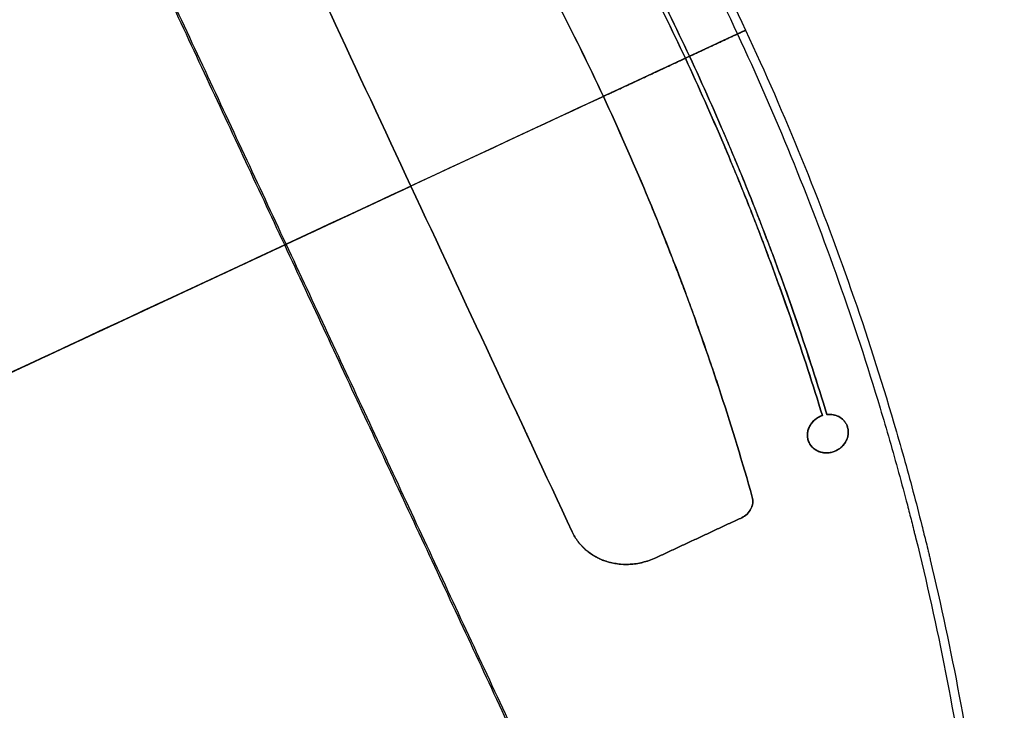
# Model space of a CAD drawing. Header units: millimetres. Extents: x -1437 to 1444, y -1373 to 1332.
# Tile 521 of 656: x 132 to 263, y 1036 to 1128. Entities that reach past the tile are written whole.
import ezdxf

# ---------------------------------------------------------------- set-up
doc = ezdxf.new("R2010")
doc.units = ezdxf.units.MM
doc.layers.add('Default', color=7, linetype='Continuous', true_color=0x000000)

msp = doc.modelspace()

# ---------------------------------------------------------------- linework, layer by layer
at = {"layer": 'Default'}
for p, q in [((228.58, 1126.32, -991.39), (-587.1, 745.96, -991.39)), ((241.97, 1074, -981.06), (241.97, 1074, -980.64))]:
    msp.add_line(p, q, dxfattribs=at)
for points, knots in [([(-338.17, 1276.93, -1143.73), (-324.55, 1283.29, -1143.73), (-310.77, 1289.14, -1143.22), (-282.89, 1299.82, -1141.19), (-268.8, 1304.65, -1139.67), (-254.31, 1309.03, -1137.63), (-254.1, 1309.09, -1137.6), (-253.65, 1309.22, -1137.54), (-252.99, 1309.42, -1137.44), (-251.45, 1309.88, -1137.22), (-248.35, 1310.8, -1136.77), (-245.7, 1311.56, -1136.36), (-240.39, 1313.06, -1135.53), (-236.85, 1314.02, -1134.94), (-226.22, 1316.81, -1133.1), (-219.12, 1318.52, -1131.76), (-197.78, 1323.25, -1127.41), (-183.51, 1325.82, -1124.06), (-169.07, 1327.81, -1120.27), (-168.96, 1327.83, -1120.24), (-168.74, 1327.86, -1120.18), (-168.41, 1327.91, -1120.1), (-167.64, 1328.01, -1119.89), (-166.1, 1328.22, -1119.49), (-163.02, 1328.62, -1118.66), (-160.38, 1328.94, -1117.94), (-155.1, 1329.55, -1116.49), (-151.58, 1329.92, -1115.49), (-141.02, 1330.92, -1112.44), (-133.98, 1331.44, -1110.32), (-126.88, 1331.79, -1108.09), (-126.82, 1331.8, -1108.07), (-126.7, 1331.8, -1108.03), (-126.53, 1331.81, -1107.98), (-126.13, 1331.83, -1107.85), (-125.32, 1331.87, -1107.6), (-123.71, 1331.94, -1107.09), (-120.49, 1332.08, -1106.06), (-117.75, 1332.17, -1105.17), (-112.26, 1332.31, -1103.38), (-108.62, 1332.37, -1102.17), (-97.73, 1332.39, -1098.48), (-90.53, 1332.23, -1095.96), (-83.32, 1331.87, -1093.35), (-83.26, 1331.87, -1093.33), (-83.15, 1331.87, -1093.29), (-82.97, 1331.86, -1093.23), (-82.57, 1331.84, -1093.08), (-81.75, 1331.79, -1092.79), (-80.13, 1331.71, -1092.19), (-76.87, 1331.52, -1091), (-74.07, 1331.32, -1089.97), (-68.46, 1330.9, -1087.88), (-63.76, 1330.49, -1086.11), (-58.57, 1329.94, -1084.12), (-57.16, 1329.78, -1083.58), (-56.21, 1329.68, -1083.21), (-55.75, 1329.62, -1083.03), (-53.41, 1329.35, -1082.13), (-51.55, 1329.13, -1081.41), (-46.01, 1328.41, -1079.25), (-40.51, 1327.63, -1077.08), (-34.2, 1326.59, -1074.56), (-31.52, 1326.12, -1073.47), (-30.4, 1325.92, -1073.02), (-30.17, 1325.88, -1072.93), (-29.75, 1325.8, -1072.76), (-29.1, 1325.69, -1072.5), (-28.46, 1325.57, -1072.23), (-24.61, 1324.85, -1070.67), (-21.18, 1324.16, -1069.26), (-10.92, 1321.96, -1065.02), (-4.08, 1320.29, -1062.15), (2.86, 1318.38, -1059.21), (2.96, 1318.35, -1059.16), (3.17, 1318.3, -1059.07), (3.48, 1318.21, -1058.94), (4.21, 1318.01, -1058.63), (5.67, 1317.6, -1058.01), (8.58, 1316.77, -1056.77), (11.06, 1316.04, -1055.71), (15.98, 1314.54, -1053.6), (22.49, 1312.46, -1050.8), (29.68, 1309.94, -1047.68), (34.02, 1308.33, -1045.79), (35.19, 1307.88, -1045.28), (35.78, 1307.66, -1045.02), (35.98, 1307.58, -1044.94), (36.37, 1307.43, -1044.76), (38.16, 1306.75, -1043.98), (39.95, 1306.05, -1043.2), (44.71, 1304.14, -1041.12), (47.87, 1302.82, -1039.73), (52.61, 1300.76, -1037.65), (54.19, 1300.05, -1036.96), (56.55, 1298.99, -1035.92), (57.34, 1298.62, -1035.57), (58.91, 1297.9, -1034.89), (59.69, 1297.54, -1034.54), (66.69, 1294.25, -1031.47), (72.76, 1291.19, -1028.82), (78.71, 1287.95, -1026.22), (78.76, 1287.93, -1026.2), (78.85, 1287.88, -1026.16), (78.98, 1287.81, -1026.1), (79.29, 1287.64, -1025.97), (79.91, 1287.3, -1025.7), (81.15, 1286.62, -1025.15), (83.63, 1285.24, -1024.08), (85.73, 1284.04, -1023.16), (89.93, 1281.6, -1021.34), (92.7, 1279.94, -1020.14), (100.95, 1274.82, -1016.58), (106.35, 1271.25, -1014.28), (111.71, 1267.48, -1012.02), (111.74, 1267.45, -1012.01), (111.82, 1267.4, -1011.97), (111.94, 1267.31, -1011.92), (112.22, 1267.12, -1011.81), (112.78, 1266.73, -1011.57), (113.89, 1265.94, -1011.11), (116.09, 1264.35, -1010.18), (117.97, 1262.97, -1009.4), (121.7, 1260.19, -1007.85), (124.16, 1258.3, -1006.84), (131.45, 1252.54, -1003.88), (136.2, 1248.58, -1001.99), (140.9, 1244.42, -1000.16), (140.97, 1244.36, -1000.13), (141.12, 1244.23, -1000.08), (141.33, 1244.04, -1000), (141.83, 1243.6, -999.8), (142.82, 1242.71, -999.42), (144.8, 1240.92, -998.66), (146.49, 1239.37, -998.02), (149.84, 1236.25, -996.75), (152.04, 1234.14, -995.94), (158.58, 1227.71, -993.55), (162.83, 1223.3, -992.05), (175.25, 1209.72, -987.86), (183.11, 1200.19, -985.46), (190.97, 1189.58, -983.39), (191.44, 1188.95, -983.27), (192.36, 1187.69, -983.03), (193.73, 1185.8, -982.68), (196.9, 1181.37, -981.91), (199.53, 1177.52, -981.31), (204.7, 1169.76, -980.2), (208.01, 1164.51, -979.58), (217.54, 1148.52, -978.08), (223.34, 1137.55, -977.58), (228.58, 1126.32, -977.58)], [-580.887092, -580.887092, -580.887092, -580.887092, -544.581648, -544.581648, -508.276205, -508.276205, -507.708933, -507.708933, -507.14166, -506.007115, -503.738025, -499.199844, -499.199844, -490.123484, -490.123484, -471.970762, -471.970762, -435.665319, -435.665319, -435.381682, -435.381682, -435.098046, -434.530774, -433.396229, -431.127138, -426.588958, -426.588958, -417.512597, -417.512597, -399.359876, -399.359876, -399.218057, -399.218057, -399.076239, -398.792603, -398.22533, -397.090785, -394.821695, -390.283515, -390.283515, -381.207154, -381.207154, -363.054432, -363.054432, -362.912614, -362.912614, -362.770796, -362.48716, -361.919887, -360.785342, -358.516252, -353.978071, -353.978071, -344.901711, -342.63262, -341.498075, -341.498075, -340.36353, -340.36353, -335.82535, -335.82535, -326.748989, -322.210809, -319.941718, -319.941718, -319.374446, -319.374446, -318.807173, -317.672628, -317.672628, -308.596267, -308.596267, -290.443546, -290.443546, -290.15991, -290.15991, -289.876273, -289.309001, -288.174456, -285.905365, -281.367185, -281.367185, -272.290824, -263.214463, -260.945373, -259.810828, -259.810828, -259.243556, -259.243556, -258.676283, -254.138103, -254.138103, -245.061742, -245.061742, -240.523561, -240.523561, -238.254471, -238.254471, -235.985381, -235.985381, -217.832659, -217.832659, -217.690841, -217.690841, -217.549023, -217.265387, -216.698114, -215.563569, -213.294479, -208.756299, -208.756299, -199.679938, -199.679938, -181.527216, -181.527216, -181.385398, -181.385398, -181.24358, -180.959944, -180.392671, -179.258126, -176.989036, -172.450855, -172.450855, -163.374495, -163.374495, -145.221773, -145.221773, -144.938137, -144.938137, -144.6545, -144.087228, -142.952683, -140.683593, -136.145412, -136.145412, -127.069051, -127.069051, -108.91633, -108.91633, -72.610886, -72.610886, -70.341796, -70.341796, -68.072706, -63.534526, -54.458165, -54.458165, -36.305443, -36.305443, 0, 0, 0, 0]), ([(-337.75, 1276.03, -1143.31), (-309.73, 1289.1, -1143.31), (-281.15, 1299.98, -1141.14), (-252.09, 1308.64, -1136.96), (-252.03, 1308.65, -1136.95), (-251.92, 1308.69, -1136.93), (-251.74, 1308.74, -1136.91), (-251.34, 1308.86, -1136.85), (-250.52, 1309.1, -1136.73), (-248.9, 1309.58, -1136.49), (-245.66, 1310.52, -1136), (-239.17, 1312.35, -1134.98), (-233.62, 1313.83, -1134.04), (-222.52, 1316.67, -1132.07), (-215.14, 1318.4, -1130.64), (-193.06, 1323.11, -1126.02), (-178.4, 1325.61, -1122.49), (-163.75, 1327.46, -1118.55), (-163.69, 1327.47, -1118.54), (-163.58, 1327.48, -1118.5), (-163.4, 1327.51, -1118.46), (-162.99, 1327.56, -1118.35), (-162.16, 1327.66, -1118.12), (-160.52, 1327.86, -1117.68), (-157.23, 1328.25, -1116.78), (-154.42, 1328.56, -1115.99), (-148.81, 1329.14, -1114.41), (-145.09, 1329.48, -1113.32), (-133.94, 1330.38, -1110.02), (-126.55, 1330.8, -1107.73), (-104.54, 1331.52, -1100.63), (-90.05, 1331.29, -1095.6), (-75.65, 1330.33, -1090.3), (-75.54, 1330.33, -1090.26), (-75.31, 1330.31, -1090.17), (-74.97, 1330.29, -1090.05), (-74.18, 1330.23, -1089.76), (-72.59, 1330.12, -1089.17), (-69.43, 1329.88, -1088), (-66.73, 1329.65, -1086.98), (-61.34, 1329.15, -1084.95), (-57.76, 1328.77, -1083.58), (-47.08, 1327.5, -1079.45), (-40.03, 1326.46, -1076.67), (-19.08, 1322.81, -1068.23), (-5.38, 1319.63, -1062.52), (8.14, 1315.69, -1056.76), (8.24, 1315.66, -1056.72), (8.45, 1315.6, -1056.63), (8.76, 1315.51, -1056.5), (9.48, 1315.29, -1056.19), (10.92, 1314.87, -1055.58), (13.79, 1314, -1054.35), (16.23, 1313.23, -1053.3), (21.09, 1311.66, -1051.21), (24.31, 1310.58, -1049.82), (33.87, 1307.2, -1045.68), (40.14, 1304.78, -1042.95), (58.6, 1297.05, -1034.88), (70.48, 1291.25, -1029.67), (82.04, 1284.76, -1024.64), (82.13, 1284.72, -1024.6), (82.31, 1284.62, -1024.53), (82.57, 1284.47, -1024.41), (83.18, 1284.12, -1024.15), (84.4, 1283.43, -1023.62), (86.83, 1282.03, -1022.56), (88.89, 1280.82, -1021.67), (93, 1278.36, -1019.9), (95.7, 1276.69, -1018.74), (103.71, 1271.58, -1015.31), (108.92, 1268.05, -1013.1), (124.19, 1257.05, -1006.73), (133.86, 1249.21, -1002.83), (143.14, 1240.81, -999.28), (143.21, 1240.75, -999.25), (143.35, 1240.62, -999.2), (143.56, 1240.43, -999.12), (144.06, 1239.98, -998.93), (145.04, 1239.08, -998.56), (146.99, 1237.28, -997.82), (148.65, 1235.72, -997.19), (151.95, 1232.57, -995.97), (154.11, 1230.45, -995.18), (160.52, 1224, -992.88), (164.67, 1219.59, -991.45), (176.78, 1206.07, -987.46), (184.38, 1196.64, -985.21), (191.59, 1186.73, -983.37), (191.64, 1186.66, -983.36), (191.75, 1186.5, -983.33), (191.92, 1186.28, -983.29), (192.3, 1185.75, -983.19), (193.06, 1184.69, -983), (194.58, 1182.57, -982.63), (195.86, 1180.74, -982.32), (198.4, 1177.07, -981.73), (200.06, 1174.6, -981.37), (204.94, 1167.17, -980.36), (208.06, 1162.15, -979.8), (217.05, 1146.9, -978.44), (222.53, 1136.48, -977.99), (227.5, 1125.82, -977.99)], [-579.397459, -579.397459, -579.397459, -579.397459, -506.972776, -506.972776, -506.831322, -506.831322, -506.689867, -506.406958, -505.841141, -504.709505, -502.446234, -497.919691, -488.866606, -488.866606, -470.760435, -470.760435, -434.548094, -434.548094, -434.406639, -434.406639, -434.265185, -433.982276, -433.416458, -432.284823, -430.021551, -425.495009, -425.495009, -416.441923, -416.441923, -398.335753, -398.335753, -362.123412, -362.123412, -361.840503, -361.840503, -361.557594, -360.991776, -359.86014, -357.596869, -353.070326, -353.070326, -344.017241, -344.017241, -325.91107, -325.91107, -289.698729, -289.698729, -289.41582, -289.41582, -289.132911, -288.567094, -287.435458, -285.172187, -280.645644, -280.645644, -271.592559, -271.592559, -253.486388, -253.486388, -217.274047, -217.274047, -216.991138, -216.991138, -216.708229, -216.142411, -215.010776, -212.747504, -208.220962, -208.220962, -199.167876, -199.167876, -181.061706, -181.061706, -144.849365, -144.849365, -144.566456, -144.566456, -144.283547, -143.717729, -142.586093, -140.322822, -135.796279, -135.796279, -126.743194, -126.743194, -108.637023, -108.637023, -72.424682, -72.424682, -72.141773, -72.141773, -71.858864, -71.293047, -70.161411, -67.89814, -63.371597, -63.371597, -54.318512, -54.318512, -36.212341, -36.212341, 0, 0, 0, 0]), ([(196.47, 1167.33, -980.79), (201.13, 1160.17, -979.86), (205.53, 1152.86, -979.16), (209.79, 1145.17, -978.68), (209.92, 1144.94, -978.66), (210.17, 1144.48, -978.63), (210.55, 1143.79, -978.59), (211.44, 1142.17, -978.5), (213.19, 1138.91, -978.33), (214.65, 1136.1, -978.22), (217.52, 1130.47, -978.05), (219.37, 1126.68, -977.99), (221.15, 1122.86, -977.99)], [-45.848582, -45.848582, -45.848582, -45.848582, -22.924291, -22.924291, -22.207907, -22.207907, -21.491523, -20.058754, -17.193218, -11.462145, -11.462145, 0, 0, 0, 0]), ([(221.15, 1122.86, -977.58), (217.59, 1130.5, -977.58), (213.76, 1138.02, -977.81), (209.53, 1145.64, -978.29), (209.4, 1145.87, -978.3), (209.14, 1146.34, -978.33), (208.75, 1147.03, -978.38), (207.84, 1148.66, -978.49), (205.98, 1151.9, -978.74), (204.36, 1154.65, -978.98), (201.06, 1160.13, -979.5), (198.8, 1163.75, -979.91), (196.47, 1167.33, -980.38)], [-45.848438, -45.848438, -45.848438, -45.848438, -22.924219, -22.924219, -22.207837, -22.207837, -21.491455, -20.058692, -17.193164, -11.46211, -11.46211, 0, 0, 0, 0]), ([(181.73, 1166.78, -981.46), (187.09, 1158.91, -980.31), (192.12, 1150.83, -979.44), (196.89, 1142.44, -978.85), (196.96, 1142.31, -978.84), (197.11, 1142.06, -978.82), (197.32, 1141.67, -978.8), (197.83, 1140.78, -978.74), (198.83, 1138.98, -978.62), (200.81, 1135.37, -978.42), (202.46, 1132.26, -978.28), (205.69, 1126, -978.06), (207.76, 1121.79, -977.99), (209.74, 1117.54, -977.99)], [-51.090274, -51.090274, -51.090274, -51.090274, -25.545137, -25.545137, -25.145994, -25.145994, -24.746852, -23.948566, -22.351995, -19.158853, -12.772569, -12.772569, 0, 0, 0, 0]), ([(209.74, 1117.54, -977.58), (205.77, 1126.04, -977.58), (201.46, 1134.39, -977.87), (196.74, 1142.7, -978.45), (196.67, 1142.83, -978.46), (196.52, 1143.08, -978.48), (196.3, 1143.47, -978.51), (195.78, 1144.37, -978.57), (194.74, 1146.17, -978.71), (192.63, 1149.76, -979.01), (190.78, 1152.8, -979.31), (187.01, 1158.86, -979.96), (184.41, 1162.84, -980.47), (181.73, 1166.78, -981.04)], [-51.090071, -51.090071, -51.090071, -51.090071, -25.545036, -25.545036, -25.145894, -25.145894, -24.746753, -23.948471, -22.351906, -19.158777, -12.772518, -12.772518, 0, 0, 0, 0]), ([(220.6, 1122.6, -977.99), (217.05, 1130.22, -977.99), (213.22, 1137.72, -978.22), (209.01, 1145.32, -978.7), (208.88, 1145.55, -978.72), (208.62, 1146.02, -978.75), (208.23, 1146.71, -978.79), (207.32, 1148.33, -978.9), (205.47, 1151.56, -979.15), (203.85, 1154.31, -979.39), (200.56, 1159.78, -979.91), (198.31, 1163.39, -980.32), (195.98, 1166.96, -980.78)], [-45.726112, -45.726112, -45.726112, -45.726112, -22.863056, -22.863056, -22.148585, -22.148585, -21.434115, -20.005174, -17.147292, -11.431528, -11.431528, 0, 0, 0, 0]), ([(195.98, 1166.96, -980.36), (200.63, 1159.82, -979.44), (205.01, 1152.52, -978.74), (209.27, 1144.86, -978.26), (209.39, 1144.63, -978.24), (209.65, 1144.17, -978.21), (210.03, 1143.47, -978.17), (210.91, 1141.86, -978.08), (212.65, 1138.61, -977.92), (214.11, 1135.81, -977.81), (216.98, 1130.19, -977.63), (218.82, 1126.41, -977.58), (220.6, 1122.6, -977.58)], [-45.726026, -45.726026, -45.726026, -45.726026, -22.863013, -22.863013, -22.148544, -22.148544, -21.434075, -20.005136, -17.14726, -11.431506, -11.431506, 0, 0, 0, 0]), ([(228.58, 1126.32, -977.58), (209.33, 1117.35, -994.6), (150.53, 1089.93, -1041.46), (15.26, 1026.85, -1118.87), (-104.76, 970.88, -1143.73), (-179.26, 936.14, -1143.73)], [2.41548, 2.41548, 2.41548, 2.41548, 70.396144, 198.636056, 404.995527, 404.995527, 404.995527, 404.995527]), ([(227.5, 1125.82, -977.99), (208.52, 1116.97, -994.73), (150.01, 1089.68, -1041.3), (15.14, 1026.79, -1118.47), (-104.81, 970.86, -1143.31), (-179.26, 936.14, -1143.31)], [2.408267, 2.408267, 2.408267, 2.408267, 69.367076, 197.537893, 403.786179, 403.786179, 403.786179, 403.786179]), ([(227.5, 1125.82, -977.99), (232.49, 1115.14, -977.99), (236.95, 1104.21, -978.45), (242.86, 1087.5, -979.81), (244.7, 1081.88, -980.37), (247.25, 1073.38, -981.38), (248.48, 1069.11, -981.92), (249.82, 1064.1, -982.63), (250.47, 1061.58, -983), (250.79, 1060.32, -983.19), (250.94, 1059.7, -983.29), (251.02, 1059.38, -983.34), (251.06, 1059.24, -983.36), (251.08, 1059.15, -983.37), (251.09, 1059.11, -983.38), (254.05, 1047.18, -985.22), (256.4, 1035.22, -987.49), (258.97, 1017.24, -991.5), (259.67, 1011.23, -992.93), (260.49, 1002.22, -995.22), (260.72, 999.21, -996), (261.01, 994.7, -997.22), (261.14, 992.45, -997.83), (261.26, 989.81, -998.56), (261.32, 988.5, -998.93), (261.34, 987.84, -999.12), (261.36, 987.51, -999.21), (261.36, 987.37, -999.25), (261.37, 987.28, -999.28), (261.37, 987.23, -999.29), (261.84, 974.64, -1002.86), (261.61, 962.1, -1006.8), (260.21, 943.33, -1013.18), (259.56, 937.08, -1015.39), (258.33, 927.71, -1018.8), (257.88, 924.59, -1019.95), (257.13, 919.91, -1021.71), (256.73, 917.58, -1022.59), (256.25, 914.85, -1023.63), (256, 913.49, -1024.16), (255.87, 912.81, -1024.42), (255.81, 912.47, -1024.55), (255.78, 912.32, -1024.6), (255.76, 912.22, -1024.64), (255.75, 912.18, -1024.66), (253.28, 899.07, -1029.71), (250.05, 886.18, -1034.97), (244.09, 867.06, -1043.04), (241.92, 860.72, -1045.76), (238.37, 851.27, -1049.88), (237.14, 848.13, -1051.26), (235.23, 843.44, -1053.33), (234.26, 841.09, -1054.37), (233.09, 838.36, -1055.59), (232.5, 837, -1056.19), (232.2, 836.32, -1056.5), (232.05, 835.98, -1056.65), (231.99, 835.83, -1056.71), (231.94, 835.73, -1056.76), (231.92, 835.69, -1056.78), (226.19, 822.65, -1062.6), (219.77, 810.05, -1068.36), (209.1, 791.67, -1076.78), (205.36, 785.63, -1079.56), (199.51, 776.69, -1083.65), (197.51, 773.73, -1085.01), (194.46, 769.33, -1087.02), (192.92, 767.13, -1088.02), (191.09, 764.58, -1089.19), (190.17, 763.31, -1089.76), (189.7, 762.68, -1090.05), (189.5, 762.4, -1090.18), (189.37, 762.22, -1090.26), (189.31, 762.13, -1090.3), (180.61, 750.25, -1095.7), (171.38, 738.92, -1100.77), (156.67, 722.54, -1107.86), (151.62, 717.18, -1110.13), (143.83, 709.3, -1113.41), (141.2, 706.69, -1114.47), (137.2, 702.83, -1116.04), (135.19, 700.9, -1116.81), (133.16, 698.99, -1117.57), (131.8, 697.72, -1118.07), (131.12, 697.08, -1118.32), (119.46, 686.3, -1122.55), (108.03, 676.62, -1126.1), (90.22, 662.74, -1130.71), (84.18, 658.22, -1132.13), (74.94, 651.6, -1134.08), (71.83, 649.42, -1134.7), (67.13, 646.19, -1135.59), (64.77, 644.59, -1136.02), (62.4, 643, -1136.43), (60.81, 641.94, -1136.7), (60.02, 641.41, -1136.83), (46.5, 632.5, -1139.07), (33.47, 624.59, -1140.66), (6.81, 609.72, -1142.78), (-6.83, 602.76, -1143.31), (-20.77, 596.26, -1143.31)], [0, 0, 0, 0, 36.205898, 36.205898, 54.308847, 54.308847, 63.360322, 67.886059, 70.148928, 71.280362, 71.846079, 72.128938, 72.270367, 72.270367, 72.411796, 72.411796, 108.617695, 108.617695, 126.720644, 126.720644, 135.772118, 135.772118, 140.297856, 142.560724, 143.692159, 144.257876, 144.540734, 144.682164, 144.682164, 144.823593, 144.823593, 181.029491, 181.029491, 199.13244, 199.13244, 208.183915, 208.183915, 212.709652, 214.972521, 216.103955, 216.669672, 216.952531, 217.09396, 217.09396, 217.235389, 217.235389, 253.441287, 253.441287, 271.544237, 271.544237, 280.595711, 280.595711, 285.121448, 287.384317, 288.515751, 289.081469, 289.364327, 289.505756, 289.505756, 289.647186, 289.647186, 325.853084, 325.853084, 343.956033, 343.956033, 353.007508, 353.007508, 357.533245, 359.796113, 360.927548, 361.493265, 361.776124, 361.776124, 362.058982, 362.058982, 398.26488, 398.26488, 416.367829, 416.367829, 425.419304, 425.419304, 429.945041, 432.20791, 432.20791, 434.470779, 434.470779, 470.676677, 470.676677, 488.779626, 488.779626, 497.8311, 497.8311, 502.356838, 504.619706, 504.619706, 506.882575, 506.882575, 543.088473, 543.088473, 579.294371, 579.294371, 579.294371, 579.294371]), ([(228.58, 1126.32, -977.58), (233.8, 1115.11, -977.58), (238.46, 1103.66, -978.07), (244.58, 1086.11, -979.56), (246.48, 1080.19, -980.18), (249.11, 1071.23, -981.3), (249.95, 1068.23, -981.7), (251.15, 1063.7, -982.34), (251.74, 1061.43, -982.68), (252.4, 1058.77, -983.09), (252.73, 1057.43, -983.3), (252.89, 1056.77, -983.41), (252.95, 1056.48, -983.45), (253, 1056.29, -983.48), (253.02, 1056.19, -983.5), (255.91, 1044.1, -985.45), (258.16, 1032.03, -987.82), (260.59, 1013.8, -992), (261.24, 1007.7, -993.5), (261.97, 998.52, -995.9), (262.17, 995.46, -996.72), (262.41, 990.85, -997.99), (262.52, 988.54, -998.64), (262.61, 985.85, -999.41), (262.65, 984.69, -999.74), (262.67, 983.92, -999.97), (262.68, 983.53, -1000.08), (262.85, 977.01, -1001.98), (262.84, 970.84, -1003.86), (262.56, 961.56, -1006.83), (262.43, 958.45, -1007.84), (262.16, 953.79, -1009.39), (262.01, 951.46, -1010.17), (261.81, 948.74, -1011.1), (261.7, 947.37, -1011.57), (261.64, 946.69, -1011.8), (261.61, 946.35, -1011.92), (261.6, 946.2, -1011.97), (261.59, 946.1, -1012.01), (261.59, 946.06, -1012.02), (261.04, 939.57, -1014.26), (260.3, 933.16, -1016.56), (258.92, 923.55, -1020.11), (258.42, 920.35, -1021.31), (257.59, 915.56, -1023.14), (257.15, 913.16, -1024.06), (256.61, 910.37, -1025.15), (256.34, 908.97, -1025.69), (256.2, 908.27, -1025.96), (256.13, 907.92, -1026.1), (256.1, 907.77, -1026.16), (256.08, 907.67, -1026.2), (256.07, 907.62, -1026.22), (253.36, 894.34, -1031.43), (249.9, 881.25, -1036.82), (243.54, 861.82, -1045.11), (241.22, 855.38, -1047.91), (237.45, 845.77, -1052.14), (236.15, 842.58, -1053.56), (234.11, 837.8, -1055.69), (233.07, 835.41, -1056.75), (231.83, 832.63, -1058), (231.2, 831.24, -1058.63), (230.89, 830.55, -1058.94), (230.75, 830.25, -1059.07), (230.66, 830.05, -1059.16), (230.62, 829.95, -1059.21), (224.65, 816.98, -1065.05), (218.01, 804.43, -1070.81), (209.72, 790.68, -1077.14), (208.67, 788.97, -1077.92), (207.61, 787.26, -1078.71), (207.43, 786.98, -1078.84), (207.37, 786.88, -1078.89), (207.25, 786.68, -1078.98), (206.94, 786.18, -1079.21), (206.13, 784.89, -1079.8), (203.36, 780.55, -1081.8), (198.72, 773.51, -1085.04), (194.42, 767.35, -1087.86), (191.13, 762.77, -1089.95), (189.47, 760.49, -1090.98), (187.5, 757.85, -1092.18), (186.51, 756.53, -1092.78), (186.02, 755.88, -1093.08), (185.77, 755.55, -1093.23), (185.65, 755.39, -1093.3), (185.59, 755.31, -1093.33), (185.56, 755.27, -1093.35), (185.54, 755.24, -1093.36), (181.23, 749.57, -1095.93), (176.75, 743.97, -1098.45), (169.73, 735.64, -1102.13), (167.35, 732.88, -1103.35), (163.69, 728.75, -1105.15), (161.85, 726.69, -1106.05), (159.66, 724.3, -1107.08), (158.56, 723.1, -1107.59), (158.01, 722.51, -1107.85), (157.74, 722.21, -1107.98), (157.6, 722.06, -1108.04), (157.54, 722, -1108.07), (157.5, 721.95, -1108.09), (157.48, 721.93, -1108.1), (152.7, 716.79, -1110.3), (147.8, 711.74, -1112.42), (140.25, 704.29, -1115.47), (136.42, 700.6, -1116.96), (131.86, 696.34, -1118.65), (129.56, 694.22, -1119.48), (128.41, 693.17, -1119.89), (127.91, 692.72, -1120.07), (127.58, 692.42, -1120.18), (127.41, 692.26, -1120.24), (116.69, 682.56, -1124), (105.63, 673.33, -1127.33), (88.3, 660.01, -1131.7), (82.4, 655.66, -1133.05), (73.36, 649.25, -1134.91), (68.8, 646.08, -1135.79), (63.4, 642.44, -1136.75), (60.68, 640.63, -1137.22), (59.31, 639.73, -1137.44), (58.73, 639.35, -1137.54), (58.34, 639.09, -1137.6), (58.14, 638.96, -1137.63), (33.17, 622.64, -1141.66), (7.04, 608.12, -1143.73), (-20.35, 595.35, -1143.73)], [0, 0, 0, 0, 36.313631, 36.313631, 54.470446, 54.470446, 63.548854, 63.548854, 68.088058, 70.35766, 71.492461, 72.059861, 72.343561, 72.343561, 72.627262, 72.627262, 108.940892, 108.940892, 127.097708, 127.097708, 136.176115, 136.176115, 140.715319, 142.984921, 144.119722, 144.119722, 145.254523, 145.254523, 163.411339, 163.411339, 172.489746, 172.489746, 177.02895, 179.298552, 180.433353, 181.000753, 181.284454, 181.426304, 181.426304, 181.568154, 181.568154, 199.724969, 199.724969, 208.803377, 208.803377, 213.342581, 215.612183, 216.746984, 217.314384, 217.598084, 217.739935, 217.739935, 217.881785, 217.881785, 254.195415, 254.195415, 272.352231, 272.352231, 281.430639, 281.430639, 285.969842, 288.239444, 289.374245, 289.941646, 290.225346, 290.225346, 290.509046, 290.509046, 326.822677, 326.822677, 331.361881, 331.929281, 331.929281, 332.212982, 332.212982, 332.496682, 333.631483, 335.901085, 344.979492, 354.0579, 354.0579, 358.597104, 360.866706, 362.001507, 362.568907, 362.852608, 362.994458, 363.065383, 363.065383, 363.136308, 363.136308, 381.293123, 381.293123, 390.371531, 390.371531, 394.910735, 397.180337, 398.315138, 398.882538, 399.166238, 399.308088, 399.379014, 399.379014, 399.449939, 399.449939, 417.606754, 417.606754, 426.685162, 431.224365, 433.493967, 434.628768, 435.196169, 435.196169, 435.763569, 435.763569, 472.0772, 472.0772, 490.234016, 490.234016, 499.312423, 503.851627, 506.121229, 507.25603, 507.82343, 507.82343, 508.390831, 508.390831, 581.018092, 581.018092, 581.018092, 581.018092]), ([(238.75, 1075.23, -980.78), (236.27, 1083.38, -979.85), (233.5, 1091.43, -979.15), (230.36, 1099.61, -978.67), (230.27, 1099.86, -978.66), (230.08, 1100.35, -978.63), (229.79, 1101.09, -978.59), (229.12, 1102.8, -978.5), (227.76, 1106.22, -978.33), (226.55, 1109.14, -978.22), (224.08, 1114.95, -978.05), (222.37, 1118.79, -977.99), (220.6, 1122.6, -977.99)], [-45.72614, -45.72614, -45.72614, -45.72614, -22.86307, -22.86307, -22.148599, -22.148599, -21.434128, -20.005186, -17.147303, -11.431535, -11.431535, 0, 0, 0, 0]), ([(220.6, 1122.6, -977.58), (224.15, 1114.98, -977.58), (227.44, 1107.23, -977.81), (230.55, 1099.12, -978.29), (230.65, 1098.87, -978.3), (230.84, 1098.37, -978.33), (231.12, 1097.63, -978.38), (231.77, 1095.89, -978.49), (233.06, 1092.4, -978.73), (234.12, 1089.39, -978.97), (236.2, 1083.36, -979.49), (237.51, 1079.31, -979.9), (238.75, 1075.23, -980.36)], [-45.725998, -45.725998, -45.725998, -45.725998, -22.862999, -22.862999, -22.14853, -22.14853, -21.434062, -20.005124, -17.147249, -11.431499, -11.431499, 0, 0, 0, 0]), ([(221.15, 1122.86, -977.99), (224.71, 1115.22, -977.99), (228.01, 1107.45, -978.23), (231.13, 1099.32, -978.71), (231.23, 1099.06, -978.72), (231.42, 1098.57, -978.75), (231.7, 1097.82, -978.8), (232.36, 1096.07, -978.91), (233.65, 1092.57, -979.15), (234.71, 1089.56, -979.39), (236.79, 1083.51, -979.92), (238.11, 1079.45, -980.33), (239.35, 1075.36, -980.79)], [-45.848553, -45.848553, -45.848553, -45.848553, -22.924277, -22.924277, -22.207893, -22.207893, -21.491509, -20.058742, -17.193207, -11.462138, -11.462138, 0, 0, 0, 0]), ([(239.35, 1075.36, -980.38), (236.86, 1083.53, -979.45), (234.09, 1091.6, -978.74), (230.94, 1099.81, -978.26), (230.85, 1100.06, -978.25), (230.66, 1100.55, -978.22), (230.37, 1101.29, -978.18), (229.7, 1103.01, -978.08), (228.33, 1106.44, -977.92), (227.12, 1109.36, -977.81), (224.65, 1115.19, -977.63), (222.93, 1119.04, -977.58), (221.15, 1122.86, -977.58)], [-45.848466, -45.848466, -45.848466, -45.848466, -22.924233, -22.924233, -22.207851, -22.207851, -21.491469, -20.058704, -17.193175, -11.462117, -11.462117, 0, 0, 0, 0]), ([(209.74, 1117.54, -977.99), (213.7, 1109.04, -977.99), (217.33, 1100.37, -978.28), (220.66, 1091.41, -978.87), (220.71, 1091.27, -978.88), (220.81, 1090.99, -978.89), (220.97, 1090.57, -978.92), (221.33, 1089.6, -978.99), (222.04, 1087.64, -979.13), (223.43, 1083.72, -979.43), (224.57, 1080.34, -979.73), (226.78, 1073.56, -980.38), (228.17, 1069.01, -980.88), (229.46, 1064.43, -981.46)], [-51.090229, -51.090229, -51.090229, -51.090229, -25.545115, -25.545115, -25.145972, -25.145972, -24.74683, -23.948545, -22.351975, -19.158836, -12.772557, -12.772557, 0, 0, 0, 0]), ([(229.46, 1064.43, -981.04), (226.87, 1073.59, -979.89), (223.92, 1082.64, -979.02), (220.56, 1091.69, -978.43), (220.5, 1091.82, -978.42), (220.4, 1092.1, -978.41), (220.25, 1092.51, -978.38), (219.88, 1093.47, -978.32), (219.15, 1095.4, -978.21), (217.66, 1099.23, -978), (216.33, 1102.5, -977.86), (213.62, 1108.99, -977.65), (211.72, 1113.29, -977.58), (209.74, 1117.54, -977.58)], [-51.090116, -51.090116, -51.090116, -51.090116, -25.545058, -25.545058, -25.145917, -25.145917, -24.746775, -23.948492, -22.351926, -19.158794, -12.772529, -12.772529, 0, 0, 0, 0]), ([(238.75, 1075.23, -980.78), (238.57, 1075.17, -980.78), (238.39, 1075.1, -980.78), (238.06, 1074.91, -980.78), (237.9, 1074.8, -980.78), (237.6, 1074.55, -980.79), (237.47, 1074.41, -980.8), (237.23, 1074.11, -980.82), (237.13, 1073.95, -980.83), (236.96, 1073.61, -980.86), (236.89, 1073.44, -980.87), (236.8, 1073.08, -980.9), (236.77, 1072.89, -980.92), (236.76, 1072.53, -980.96), (236.78, 1072.35, -980.98), (236.85, 1072, -981.02), (236.91, 1071.83, -981.04), (236.98, 1071.67, -981.06)], [0, 0, 0, 0, 0.480695, 0.480695, 0.961389, 0.961389, 1.442084, 1.442084, 1.922778, 1.922778, 2.403473, 2.403473, 2.884167, 2.884167, 3.364862, 3.364862, 3.845557, 3.845557, 3.845557, 3.845557]), ([(236.98, 1071.67, -980.64), (236.91, 1071.83, -980.62), (236.85, 1072, -980.6), (236.78, 1072.35, -980.56), (236.76, 1072.53, -980.54), (236.77, 1072.89, -980.5), (236.8, 1073.08, -980.49), (236.89, 1073.44, -980.45), (236.96, 1073.61, -980.44), (237.13, 1073.95, -980.41), (237.23, 1074.11, -980.4), (237.47, 1074.41, -980.38), (237.6, 1074.55, -980.38), (237.9, 1074.8, -980.36), (238.06, 1074.91, -980.36), (238.39, 1075.1, -980.36), (238.57, 1075.17, -980.36), (238.75, 1075.23, -980.36)], [0, 0, 0, 0, 0.480681, 0.480681, 0.961362, 0.961362, 1.442044, 1.442044, 1.922725, 1.922725, 2.403406, 2.403406, 2.884087, 2.884087, 3.364768, 3.364768, 3.84545, 3.84545, 3.84545, 3.84545]), ([(241.97, 1074, -981.06), (241.91, 1074.11, -981.04), (241.85, 1074.23, -981.03), (241.7, 1074.44, -981), (241.62, 1074.54, -980.98), (241.36, 1074.81, -980.94), (241.15, 1074.97, -980.92), (240.8, 1075.15, -980.88), (240.68, 1075.2, -980.87), (240.43, 1075.28, -980.85), (240.3, 1075.31, -980.84), (239.9, 1075.39, -980.82), (239.63, 1075.39, -980.8), (239.35, 1075.36, -980.79)], [0, 0, 0, 0, 0.343855, 0.343855, 0.687709, 0.687709, 1.375418, 1.375418, 1.719273, 1.719273, 2.063127, 2.063127, 2.750836, 2.750836, 2.750836, 2.750836]), ([(239.35, 1075.36, -980.38), (239.63, 1075.39, -980.39), (239.9, 1075.39, -980.4), (240.3, 1075.31, -980.43), (240.43, 1075.28, -980.43), (240.68, 1075.2, -980.45), (240.8, 1075.15, -980.47), (241.15, 1074.97, -980.5), (241.36, 1074.81, -980.53), (241.62, 1074.54, -980.57), (241.7, 1074.44, -980.58), (241.85, 1074.23, -980.61), (241.91, 1074.11, -980.63), (241.97, 1074, -980.64)], [0, 0, 0, 0, 0.687703, 0.687703, 1.031554, 1.031554, 1.375405, 1.375405, 2.063108, 2.063108, 2.406959, 2.406959, 2.75081, 2.75081, 2.75081, 2.75081]), ([(236.98, 1071.67, -981.06), (237.12, 1071.38, -981.09), (237.33, 1071.1, -981.13), (237.71, 1070.78, -981.19), (237.85, 1070.69, -981.2), (238.14, 1070.52, -981.24), (238.3, 1070.46, -981.25), (238.64, 1070.36, -981.28), (238.81, 1070.32, -981.29), (239.17, 1070.28, -981.31), (239.34, 1070.28, -981.32), (239.69, 1070.31, -981.34), (239.87, 1070.34, -981.34), (240.21, 1070.43, -981.35), (240.38, 1070.49, -981.35), (240.7, 1070.65, -981.35), (240.86, 1070.74, -981.35), (241.15, 1070.95, -981.34), (241.29, 1071.06, -981.34), (241.53, 1071.31, -981.32), (241.65, 1071.45, -981.31), (241.84, 1071.74, -981.29), (241.92, 1071.89, -981.28), (242.05, 1072.21, -981.25), (242.1, 1072.38, -981.24), (242.17, 1072.71, -981.2), (242.19, 1072.87, -981.19), (242.18, 1073.2, -981.15), (242.17, 1073.37, -981.13), (242.09, 1073.69, -981.1), (242.04, 1073.84, -981.08), (241.97, 1074, -981.06)], [0, 0, 0, 0, 0.88807, 0.88807, 1.332105, 1.332105, 1.776139, 1.776139, 2.220174, 2.220174, 2.664209, 2.664209, 3.108244, 3.108244, 3.552279, 3.552279, 3.996314, 3.996314, 4.440349, 4.440349, 4.884384, 4.884384, 5.328418, 5.328418, 5.772453, 5.772453, 6.216488, 6.216488, 6.660523, 6.660523, 7.104548, 7.104548, 7.104548, 7.104548]), ([(241.97, 1074, -980.64), (242.04, 1073.85, -980.66), (242.09, 1073.69, -980.68), (242.17, 1073.37, -980.72), (242.18, 1073.2, -980.73), (242.19, 1072.87, -980.77), (242.17, 1072.71, -980.79), (242.1, 1072.38, -980.82), (242.05, 1072.21, -980.83), (241.92, 1071.89, -980.86), (241.84, 1071.74, -980.87), (241.65, 1071.45, -980.89), (241.53, 1071.31, -980.9), (241.29, 1071.06, -980.92), (241.15, 1070.95, -980.92), (240.93, 1070.79, -980.93), (240.85, 1070.74, -980.93), (240.7, 1070.65, -980.93), (240.46, 1070.52, -980.94), (240.21, 1070.43, -980.93), (239.87, 1070.34, -980.93), (239.69, 1070.31, -980.92), (239.34, 1070.28, -980.9), (239.17, 1070.28, -980.9), (238.81, 1070.32, -980.87), (238.64, 1070.36, -980.86), (238.14, 1070.51, -980.82), (237.83, 1070.67, -980.79), (237.33, 1071.1, -980.72), (237.12, 1071.38, -980.68), (236.98, 1071.67, -980.64)], [0.000015, 0.000015, 0.000015, 0.000015, 0.444315, 0.444315, 0.888631, 0.888631, 1.332946, 1.332946, 1.777261, 1.777261, 2.221577, 2.221577, 2.665892, 2.665892, 3.110207, 3.110207, 3.332365, 3.332365, 3.554523, 3.998838, 3.998838, 4.443153, 4.443153, 4.887468, 4.887468, 5.331784, 5.331784, 6.220414, 6.220414, 7.109045, 7.109045, 7.109045, 7.109045]), ([(228.07, 1061.69, -981.7), (228.33, 1061.81, -981.7), (228.57, 1061.97, -981.69), (228.99, 1062.37, -981.67), (229.16, 1062.6, -981.65), (229.42, 1063.11, -981.61), (229.5, 1063.37, -981.58), (229.55, 1063.91, -981.52), (229.53, 1064.18, -981.49), (229.46, 1064.43, -981.46)], [0, 0, 0, 0, 0.717798, 0.717798, 1.435597, 1.435597, 2.153395, 2.153395, 2.871194, 2.871194, 2.871194, 2.871194]), ([(229.46, 1064.43, -981.04), (229.53, 1064.18, -981.07), (229.55, 1063.91, -981.1), (229.5, 1063.37, -981.16), (229.42, 1063.11, -981.19), (229.16, 1062.6, -981.23), (228.99, 1062.37, -981.25), (228.57, 1061.97, -981.27), (228.33, 1061.81, -981.28), (228.07, 1061.69, -981.28)], [0, 0, 0, 0, 0.717796, 0.717796, 1.435592, 1.435592, 2.153388, 2.153388, 2.871184, 2.871184, 2.871184, 2.871184]), ([(205.62, 1059.81, -980.78), (205.83, 1059.35, -980.83), (206.09, 1058.93, -980.89), (206.7, 1058.12, -981), (207.04, 1057.76, -981.05), (207.62, 1057.26, -981.13), (207.92, 1057.02, -981.17), (208.24, 1056.81, -981.21), (208.46, 1056.67, -981.24), (208.57, 1056.6, -981.25), (208.91, 1056.42, -981.29), (209.14, 1056.3, -981.31), (209.61, 1056.09, -981.36), (209.85, 1056, -981.38), (210.6, 1055.76, -981.45), (211.11, 1055.64, -981.48), (211.89, 1055.54, -981.54), (212.28, 1055.5, -981.56), (212.75, 1055.5, -981.59), (212.99, 1055.5, -981.6), (213.09, 1055.51, -981.6), (213.16, 1055.51, -981.61), (213.19, 1055.51, -981.61), (213.51, 1055.53, -981.62), (213.94, 1055.57, -981.64), (214.44, 1055.65, -981.66), (214.68, 1055.7, -981.67), (214.79, 1055.73, -981.67), (214.86, 1055.74, -981.67), (214.89, 1055.75, -981.67), (215.53, 1055.91, -981.69), (216.11, 1056.11, -981.7), (216.67, 1056.37, -981.7)], [0, 0, 0, 0, 1.379761, 1.379761, 2.759522, 2.759522, 3.449403, 3.794343, 3.794343, 4.139284, 4.139284, 4.829164, 4.829164, 5.519045, 5.519045, 6.898806, 6.898806, 7.588687, 7.933627, 8.106097, 8.192332, 8.192332, 8.278567, 8.278567, 8.968448, 9.313388, 9.485858, 9.572093, 9.572093, 9.658328, 9.658328, 11.03809, 11.03809, 11.03809, 11.03809]), ([(216.67, 1056.37, -981.28), (216.39, 1056.24, -981.28), (215.96, 1056.07, -981.27), (215.45, 1055.9, -981.27), (215.19, 1055.83, -981.26), (215.08, 1055.8, -981.26), (215, 1055.78, -981.26), (214.96, 1055.77, -981.26), (214.65, 1055.69, -981.25), (214.22, 1055.61, -981.23), (213.73, 1055.55, -981.21), (213.48, 1055.53, -981.2), (213.37, 1055.52, -981.2), (213.3, 1055.52, -981.2), (213.26, 1055.51, -981.19), (212.68, 1055.48, -981.17), (212.15, 1055.5, -981.14), (211.37, 1055.61, -981.08), (211.11, 1055.65, -981.07), (210.6, 1055.77, -981.03), (210.35, 1055.84, -981.01), (209.85, 1056, -980.96), (209.49, 1056.14, -980.93), (209.14, 1056.3, -980.89), (208.91, 1056.42, -980.87), (208.8, 1056.48, -980.86), (208.23, 1056.8, -980.79), (207.81, 1057.09, -980.74), (207.04, 1057.76, -980.63), (206.7, 1058.13, -980.58), (206.09, 1058.93, -980.47), (205.83, 1059.35, -980.41), (205.62, 1059.81, -980.36)], [0, 0, 0, 0, 0.689836, 1.034755, 1.207214, 1.293443, 1.293443, 1.379673, 1.379673, 2.069509, 2.414427, 2.586887, 2.673116, 2.673116, 2.759346, 2.759346, 4.139018, 4.139018, 4.828855, 4.828855, 5.518691, 5.518691, 6.208528, 6.553446, 6.553446, 6.898364, 6.898364, 8.278037, 8.278037, 9.65771, 9.65771, 11.037383, 11.037383, 11.037383, 11.037383])]:
    msp.add_open_spline(points, degree=3, knots=knots, dxfattribs=at)
for points, degree in [([(177.37, 744.83, -1098.05), (40.4, 1038.57, -1098.05), (-96.58, 1332.31, -1098.05)], 2), ([(176.75, 745.81, -1097.66), (40.26, 1038.51, -1097.66), (-96.23, 1331.21, -1097.66)], 2), ([(256.19, 908.25, -1025.97), (167.73, 1097.95, -1025.97), (79.27, 1287.65, -1025.97)], 2), ([(255.27, 909.69, -1025.62), (167.53, 1097.85, -1025.62), (79.78, 1286.02, -1025.62)], 2), ([(162.87, 1151.49, -980.78), (170.01, 1136.18, -978.92), (177.15, 1120.86, -977.99), (184.25, 1105.65, -977.99)], 3), ([(184.25, 1105.65, -977.58), (177.15, 1120.86, -977.58), (170.01, 1136.18, -978.51), (162.87, 1151.49, -980.36)], 3), ([(221.15, 1122.86, -977.58), (224.86, 1124.59, -977.58), (228.58, 1126.32, -977.58)], 2), ([(227.5, 1125.82, -977.99), (224.33, 1124.34, -977.99), (221.15, 1122.86, -977.99)], 2), ([(220.6, 1122.6, -977.99), (215.17, 1120.07, -977.99), (209.74, 1117.54, -977.99)], 2), ([(209.74, 1117.54, -977.58), (215.17, 1120.07, -977.58), (220.6, 1122.6, -977.58)], 2), ([(220.6, 1122.6, -977.99), (220.6, 1122.6, -977.78), (220.6, 1122.6, -977.58)], 2), ([(221.15, 1122.86, -977.58), (221.15, 1122.86, -977.78), (221.15, 1122.86, -977.99)], 2), ([(209.74, 1117.54, -977.58), (209.74, 1117.54, -977.78), (209.74, 1117.54, -977.99)], 2), ([(184.25, 1105.65, -977.99), (135.76, 1083.04, -977.99), (87.28, 1060.43, -977.99)], 2), ([(87.28, 1060.43, -977.58), (135.76, 1083.04, -977.58), (184.25, 1105.65, -977.58)], 2), ([(184.25, 1105.65, -977.99), (191.34, 1090.44, -977.99), (198.48, 1075.12, -978.92), (205.62, 1059.81, -980.78)], 3), ([(205.62, 1059.81, -980.36), (198.48, 1075.12, -978.51), (191.34, 1090.44, -977.58), (184.25, 1105.65, -977.58)], 3), ([(184.25, 1105.65, -977.99), (184.25, 1105.65, -977.78), (184.25, 1105.65, -977.58)], 2), ([(230.5, 1099.26, -978.69), (230.5, 1099.26, -978.49), (230.5, 1099.26, -978.28)], 2), ([(231.08, 1099.45, -978.7), (231.08, 1099.45, -978.49), (231.08, 1099.45, -978.28)], 2), ([(234.95, 1087, -979.18), (234.36, 1088.7, -979.18), (233.77, 1090.4, -979.18), (233.16, 1092.1, -979.18)], 3), ([(233.75, 1092.26, -979.18), (234.36, 1090.57, -979.18), (234.95, 1088.87, -979.18), (235.53, 1087.18, -979.18)], 3), ([(220.66, 1091.41, -978.87), (220.66, 1091.41, -978.66), (220.66, 1091.41, -978.45)], 2), ([(223.73, 1082.79, -979.52), (224.25, 1081.27, -979.52), (224.77, 1079.73, -979.52), (225.27, 1078.2, -979.52)], 3), ([(198.17, 1075.8, -979.18), (199.3, 1073.36, -979.18), (200.44, 1070.93, -979.18)], 2), ([(238.42, 1075.1, -980.78), (238.42, 1075.1, -980.57), (238.42, 1075.1, -980.36)], 2), ([(238.75, 1075.23, -980.36), (238.75, 1075.23, -980.57), (238.75, 1075.23, -980.78)], 2), ([(239.35, 1075.36, -980.79), (239.35, 1075.36, -980.58), (239.35, 1075.36, -980.38)], 2), ([(241.97, 1074, -981.06), (241.97, 1074, -980.85), (241.97, 1074, -980.64)], 2), ([(241.97, 1074, -981.06), (241.97, 1074, -981.06), (241.97, 1074, -981.06), (241.97, 1074, -981.06)], 3), ([(241.97, 1074, -980.64), (241.97, 1074, -980.64), (241.97, 1074, -980.64), (241.97, 1074, -980.64)], 3), ([(236.98, 1071.67, -980.64), (236.98, 1071.67, -980.85), (236.98, 1071.67, -981.06)], 2), ([(236.98, 1071.67, -980.99), (236.98, 1071.67, -980.81), (236.98, 1071.67, -980.64)], 2), ([(236.98, 1071.67, -981.06), (236.98, 1071.67, -981.02), (236.98, 1071.67, -980.99)], 2), ([(240.53, 1070.57, -981.35), (240.53, 1070.57, -981.14), (240.53, 1070.57, -980.93)], 2), ([(229.46, 1064.43, -981.46), (229.46, 1064.43, -981.25), (229.46, 1064.43, -981.04)], 2), ([(216.67, 1056.37, -981.7), (222.37, 1059.03, -981.7), (228.07, 1061.69, -981.7)], 2), ([(228.07, 1061.69, -981.28), (222.37, 1059.03, -981.28), (216.67, 1056.37, -981.28)], 2), ([(228.07, 1061.69, -981.49), (222.37, 1059.03, -981.49), (216.67, 1056.37, -981.49)], 2), ([(228.07, 1061.69, -981.7), (228.07, 1061.69, -981.49), (228.07, 1061.69, -981.28)], 2), ([(205.62, 1059.81, -980.36), (205.62, 1059.81, -980.57), (205.62, 1059.81, -980.78)], 2), ([(222.37, 1059.03, -981.28), (222.37, 1059.03, -981.49), (222.37, 1059.03, -981.7)], 2), ([(216.67, 1056.37, -981.7), (216.67, 1056.37, -981.49), (216.67, 1056.37, -981.28)], 2)]:
    msp.add_open_spline(points, degree=degree, dxfattribs=at)
for points, weights, knots in [([(238.75, 1075.23, -980.71), (238.58, 1075.18, -980.71), (238.42, 1075.1, -980.71), (235.93, 1073.94, -980.71), (236.98, 1071.67, -980.71)], [0.951880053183, 0.973551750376, 1, 0.707109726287, 0.999994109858], [1.428953, 1.428953, 1.428953, 1.570796, 1.570796, 3.141577, 3.141577, 3.141577]), ([(236.98, 1071.67, -981), (238.04, 1069.4, -981), (240.53, 1070.57, -981), (243.03, 1071.73, -981), (241.97, 1074, -981)], [0.999999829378, 0.707106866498, 1, 0.707106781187, 1], [3.141593, 3.141593, 3.141593, 4.712389, 4.712389, 6.283185, 6.283185, 6.283185])]:
    msp.add_rational_spline(points, weights, degree=2, knots=knots, dxfattribs=at)
for points, weights in [([(241.97, 1074, -980.72), (241.23, 1075.57, -980.72), (239.35, 1075.36, -980.72)], [0.999997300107, 0.776303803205, 0.894302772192]), ([(241.97, 1074, -981), (241.97, 1074, -981), (241.97, 1074, -981)], [1, 0.999998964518, 0.999997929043]), ([(228.07, 1061.69, -981.37), (229.98, 1062.58, -981.37), (229.46, 1064.43, -981.37)], [1, 0.736668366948, 0.94684410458]), ([(206.9, 1057.93, -981.03), (208.39, 1056.34, -981.03), (210.61, 1055.77, -981.03)], [0.907794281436, 0.848224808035, 0.854076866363])]:
    msp.add_rational_spline(points, weights, degree=2, dxfattribs=at)

doc.saveas('drawing.dxf')
